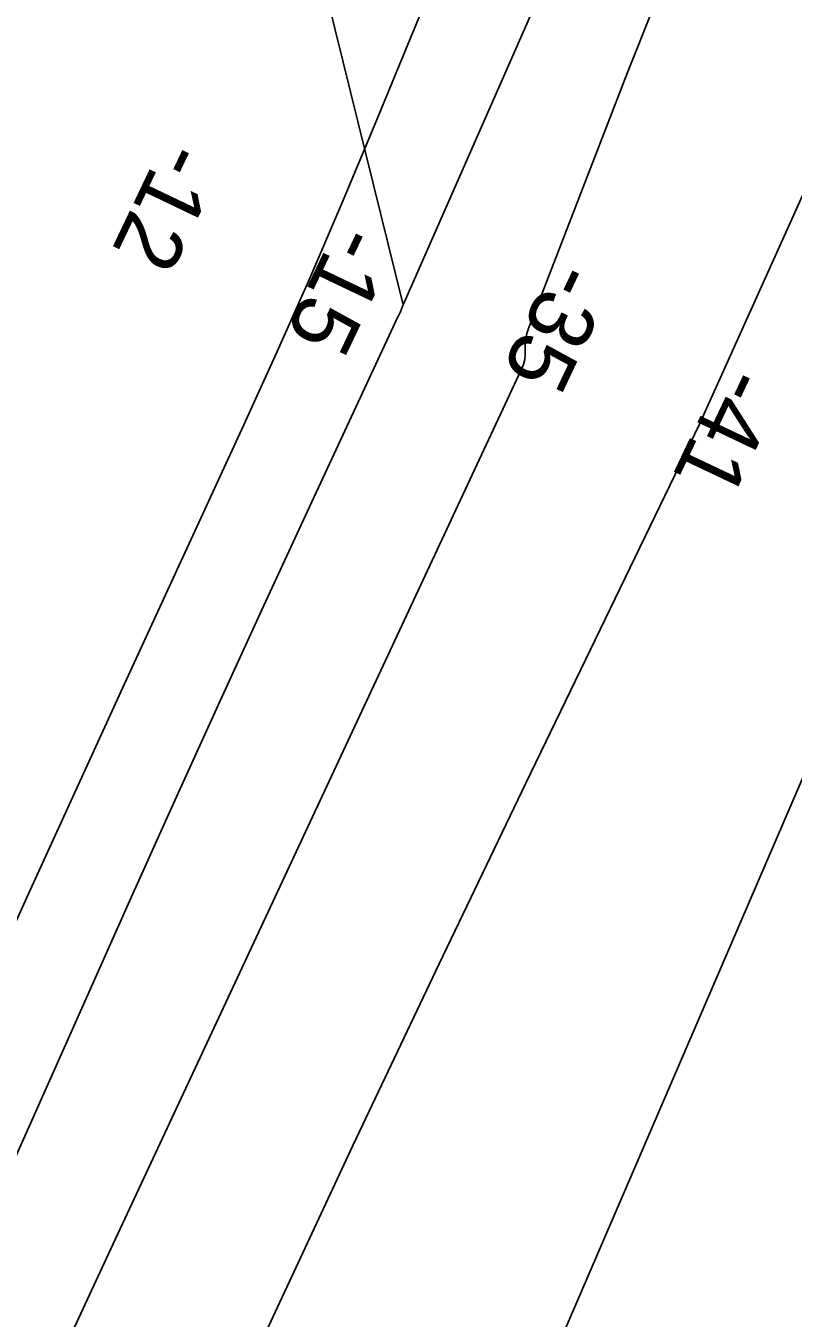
# Model space of a CAD drawing. Extents: x 3923531 to 3943530, y 207391 to 229799.
# Drawn here: x 3936837 to 3937235, y 222848 to 223518 of the extents above; entities that cross this region are included whole.
import ezdxf

# ---------------------------------------------------------------- set-up
doc = ezdxf.new("R2010")
doc.units = 0
for name, color, linetype in [('V-RIVR-RANG', 7, 'Continuous'), ('V-TOPO-DPTH', 7, 'Continuous'), ('V-TOPO-MAJR', 7, 'Continuous'), ('V-TOPO-MINR', 7, 'Continuous')]:
    doc.layers.add(name, color=color, linetype=linetype)

msp = doc.modelspace()

# ---------------------------------------------------------------- linework, layer by layer
at = {"layer": 'V-TOPO-DPTH'}
for points in [[(3937032.89, 223373.08), (3936931.22, 223784.37), (3937188.12, 224363), (3937199.49, 224388.65), (3937210.85, 224414.3), (3937222.18, 224439.96), (3937233.51, 224465.63), (3937287.16, 224587.39)], [(3937506.75, 224469.42), (3937491.48, 224423.73), (3937484.36, 224403.2), (3937476.94, 224382.78), (3937469.06, 224362.54), (3937460.89, 224342.41), (3937449.79, 224315.96), (3937446.9, 224309.15), (3937443.97, 224302.36), (3937440.97, 224295.61), (3937437.93, 224288.87), (3937414.5, 224237.55), (3937399.78, 224205.14), (3937385.15, 224172.69), (3937370.65, 224140.18), (3937356.24, 224107.63), (3937032.89, 223373.08)], [(3937356.24, 224107.63), (3937032.89, 223373.08), (3937032.55, 223372.3), (3937031.2, 223369.21), (3937030.5, 223367.67), (3937030.15, 223366.9), (3936983.2, 223266.14), (3936959.49, 223214.93), (3936935.95, 223163.65), (3936912.67, 223112.25), (3936889.56, 223060.77), (3936587.51, 222383.5), (3936585.95, 222376.13), (3936586.17, 222369.18), (3936589.09, 222362.87), (3936593.8, 222356.99), (3936604.45, 222348.29), (3936607.05, 222346.11), (3936609.58, 222343.86), (3936611.04, 222341.34), (3936610.81, 222338.44), (3936580.27, 222263.3)], [(3937310.28, 223585.78), (3937188.01, 223314.4), (3937187.83, 223314.02), (3937186.94, 223312.08), (3937186.57, 223311.31), (3937096.48, 223125.01), (3937051.52, 223031.35), (3937006.94, 222937.51), (3936962.92, 222843.41), (3936919.27, 222749.13), (3936724.52, 222325.15), (3936723.4, 222322.67), (3936722.29, 222320.19), (3936721.21, 222317.69), (3936720.15, 222315.19), (3936719.09, 222312.68), (3936718.03, 222310.18), (3936716.95, 222307.68), (3936715.87, 222305.18), (3936408.67, 221602.31)], [(3936408.67, 221602.31), (3936715.87, 222305.18), (3936716.95, 222307.68), (3936718.03, 222310.18), (3936719.09, 222312.68), (3936720.15, 222315.19), (3936721.21, 222317.69), (3936722.29, 222320.19), (3936723.4, 222322.67), (3936724.52, 222325.15), (3936919.27, 222749.13), (3936962.92, 222843.41), (3937006.94, 222937.51), (3937051.52, 223031.35), (3937096.48, 223125.01), (3937186.57, 223311.31), (3937186.94, 223312.08), (3937187.83, 223314.02), (3937188.01, 223314.4), (3937310.28, 223585.78)], [(3936840.13, 222795.25), (3936881.16, 222883.65), (3937094.28, 223339.71), (3937095.23, 223342.24), (3937095.91, 223344.82), (3937096.19, 223347.48), (3937096.2, 223350.19), (3937096.19, 223352.91), (3937096.4, 223355.59), (3937096.98, 223358.22), (3937097.79, 223360.82), (3937149.24, 223493.55), (3937176.49, 223562.27)], [(3936840.13, 222795.25), (3936881.16, 222883.65), (3937094.28, 223339.71), (3937095.23, 223342.24), (3937095.91, 223344.82), (3937096.19, 223347.48), (3937096.2, 223350.19), (3937096.19, 223352.91), (3937096.4, 223355.59), (3937096.98, 223358.22), (3937097.79, 223360.82), (3937149.24, 223493.55), (3937176.49, 223562.27)]]:
    msp.add_lwpolyline(points, dxfattribs=at)
at = {"layer": 'V-TOPO-MAJR'}
msp.add_lwpolyline([(3937666.78, 224110.68), (3937346.11, 223372.36), (3937337.95, 223353.59), (3937329.78, 223334.83), (3937321.59, 223316.07), (3937313.39, 223297.32), (3937305.2, 223278.57), (3937297.03, 223259.8), (3937288.89, 223241.03), (3937280.77, 223222.24), (3937129.27, 222870.89), (3937084.82, 222767.67), (3937040.45, 222664.41), (3936996.18, 222561.11), (3936951.98, 222457.78), (3936868.87, 222263.2)], dxfattribs=at)
at = {"layer": 'V-TOPO-MINR'}
for points in [[(3937356.24, 224107.63), (3937032.89, 223373.08), (3937032.55, 223372.3), (3937031.2, 223369.21), (3937030.5, 223367.67), (3937030.15, 223366.9), (3936983.2, 223266.14), (3936959.49, 223214.93), (3936935.95, 223163.65), (3936912.67, 223112.25), (3936889.56, 223060.77), (3936587.51, 222383.5), (3936585.95, 222376.13), (3936586.17, 222369.18), (3936589.09, 222362.87), (3936593.8, 222356.99), (3936604.45, 222348.29), (3936607.05, 222346.11), (3936609.58, 222343.86), (3936611.04, 222341.34), (3936610.81, 222338.44), (3936580.27, 222263.3)], [(3937128.89, 223735.33), (3937016.98, 223463.76), (3937000.85, 223425.29), (3936984.4, 223386.96), (3936967.49, 223348.83), (3936950.25, 223310.85), (3936888.35, 223176.62), (3936840.16, 223071.51), (3936792.28, 222966.27), (3936744.85, 222860.82), (3936697.73, 222755.23), (3936533.04, 222384.02), (3936531.43, 222380.31), (3936530.38, 222377.83), (3936529.3, 222375.36), (3936528.75, 222374.13), (3936417.66, 222129.09)], [(3937310.28, 223585.78), (3937188.01, 223314.4), (3937187.83, 223314.02), (3937186.94, 223312.08), (3937186.57, 223311.31), (3937096.48, 223125.01), (3937051.52, 223031.35), (3937006.94, 222937.51), (3936962.92, 222843.41), (3936919.27, 222749.13), (3936724.52, 222325.15), (3936723.4, 222322.67), (3936722.29, 222320.19), (3936721.21, 222317.69), (3936720.15, 222315.19), (3936719.09, 222312.68), (3936718.03, 222310.18), (3936716.95, 222307.68), (3936715.87, 222305.18), (3936408.67, 221602.31)], [(3937176.49, 223562.27), (3937149.24, 223493.55), (3937097.79, 223360.82), (3937096.98, 223358.22), (3937096.4, 223355.59), (3937096.19, 223352.91), (3937096.2, 223350.19), (3937096.19, 223347.48), (3937095.91, 223344.82), (3937095.23, 223342.24), (3937094.28, 223339.71), (3936881.16, 222883.65), (3936840.13, 222795.25)]]:
    msp.add_lwpolyline(points, dxfattribs=at)

# ---------------------------------------------------------------- texts
at = {"layer": 'V-RIVR-RANG'}
for s, rotation, p in [('-12', 244.48833, (3936909.17, 223459.92)), ('-15', 244.48833, (3936999.3, 223416.61)), ('-35', 244.63478, (3937111.54, 223397.4)), ('-41', 244.63478, (3937200.1, 223343.09))]:
    msp.add_text(s, height=33.5, rotation=rotation, dxfattribs=at).set_placement(p)

doc.saveas('drawing.dxf')
